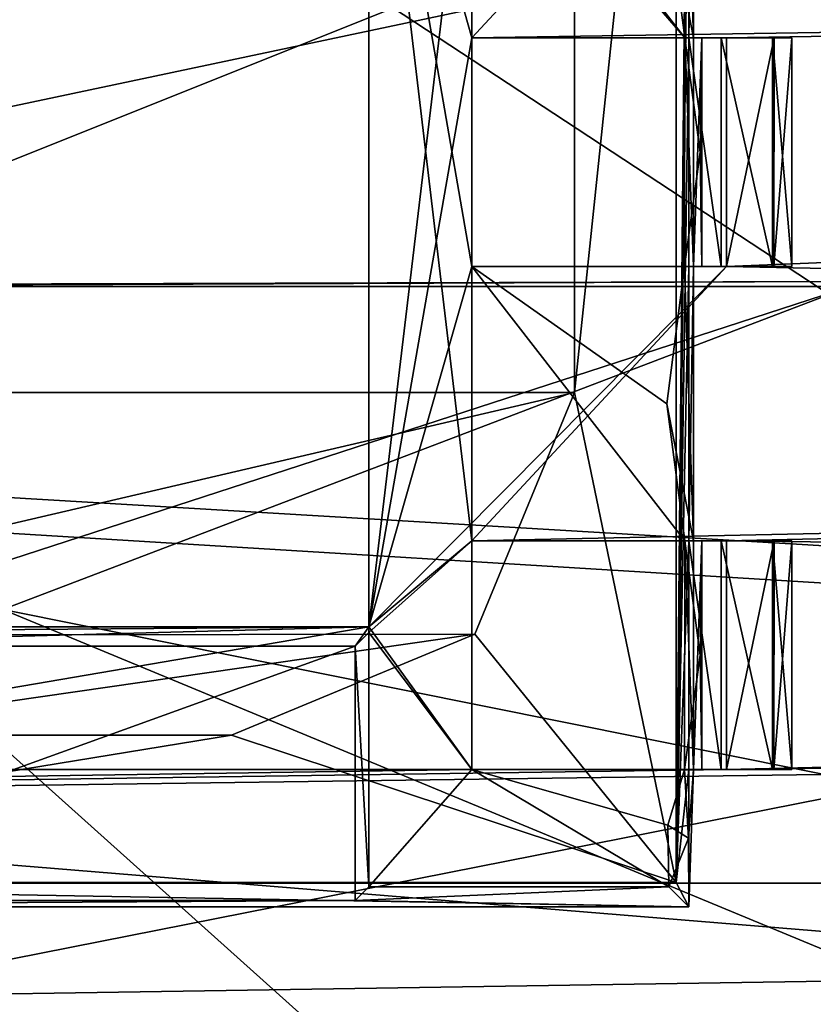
# Model space of a CAD drawing. Header units: millimetres. Extents: x -78 to 78, y -78 to 78.
# Tile 376 of 449: x 0.04 to 1.77, y 64.14 to 66.29. Entities that reach past the tile are written whole.
import ezdxf

# ---------------------------------------------------------------- set-up
doc = ezdxf.new("R2010")
doc.units = ezdxf.units.MM
doc.header["$LTSCALE"] = 41.718519
for name, color, linetype in [('10', 7, 'CONTINUOUS'), ('1745', 7, 'CONTINUOUS'), ('1769', 7, 'CONTINUOUS'), ('1889', 7, 'CONTINUOUS'), ('1891', 7, 'CONTINUOUS'), ('262', 7, 'CONTINUOUS'), ('2704', 7, 'CONTINUOUS'), ('271', 7, 'CONTINUOUS'), ('2720', 7, 'CONTINUOUS'), ('2838', 7, 'CONTINUOUS'), ('2848', 7, 'CONTINUOUS'), ('2858', 7, 'CONTINUOUS'), ('2880', 7, 'CONTINUOUS'), ('2881', 7, 'CONTINUOUS'), ('2882', 7, 'CONTINUOUS'), ('2908', 7, 'CONTINUOUS'), ('2909', 7, 'CONTINUOUS'), ('2910', 7, 'CONTINUOUS'), ('2912', 7, 'CONTINUOUS'), ('2936', 7, 'CONTINUOUS'), ('2937', 7, 'CONTINUOUS'), ('2938', 7, 'CONTINUOUS'), ('2941', 7, 'CONTINUOUS'), ('2942', 7, 'CONTINUOUS'), ('2966', 7, 'CONTINUOUS'), ('2967', 7, 'CONTINUOUS'), ('2990', 7, 'CONTINUOUS'), ('2991', 7, 'CONTINUOUS'), ('2992', 7, 'CONTINUOUS'), ('2993', 7, 'CONTINUOUS'), ('2994', 7, 'CONTINUOUS'), ('2995', 7, 'CONTINUOUS'), ('3018', 7, 'CONTINUOUS'), ('3019', 7, 'CONTINUOUS'), ('3020', 7, 'CONTINUOUS'), ('3037', 7, 'CONTINUOUS'), ('3040', 7, 'CONTINUOUS'), ('3041', 7, 'CONTINUOUS'), ('3042', 7, 'CONTINUOUS'), ('3069', 7, 'CONTINUOUS'), ('3119', 7, 'CONTINUOUS'), ('3121', 7, 'CONTINUOUS'), ('6', 7, 'CONTINUOUS')]:
    doc.layers.add(name, color=color, linetype=linetype)

msp = doc.modelspace()

# ---------------------------------------------------------------- linework, layer by layer
at = {"layer": '10', "linetype": 'CONTINUOUS'}
for points in [[(12.1176, 64.5267, -2), (-35.7207, 67.3652, -2), (12.9863, 67.3679, -2), (12.1176, 64.5267, -2)], [(0, 63, -2), (-35.7207, 67.3652, -2), (12.2508, 63.4403, -2), (0, 63, -2)], [(-35.7207, 67.3652, -2), (12.1176, 64.5267, -2), (12.5431, 64.3966, -2), (-35.7207, 67.3652, -2)], [(12.2508, 63.4403, -2), (-35.7207, 67.3652, -2), (12.5431, 64.3966, -2), (12.2508, 63.4403, -2)]]:
    msp.add_3dface(points, dxfattribs=at)
at = {"layer": '1745', "linetype": 'CONTINUOUS'}
for points in [[(2.0882, 57.7341, 28.7), (-7.9703, 75.9162, 28.7), (-8.651, 57.1209, 28.7), (2.0882, 57.7341, 28.7)], [(15.8595, 74.6681, 28.7), (-7.9703, 75.9162, 28.7), (2.0882, 57.7341, 28.7), (15.8595, 74.6681, 28.7)]]:
    msp.add_3dface(points, dxfattribs=at)
at = {"layer": '1769', "linetype": 'CONTINUOUS'}
for points in [[(8.0269, 64.9432, 26.2), (-9.0657, 72.8331, 26.2), (-7.8026, 74.2075, 26.2), (8.0269, 64.9432, 26.2)], [(9.0657, 72.8331, 26.2), (8.0269, 64.9432, 26.2), (-7.8026, 74.2075, 26.2), (9.0657, 72.8331, 26.2)], [(-8.0269, 64.9432, 26.2), (-9.0657, 72.8331, 26.2), (5.3362, 59.9118, 26.2), (-8.0269, 64.9432, 26.2)], [(-9.0657, 72.8331, 26.2), (8.0269, 64.9432, 26.2), (7.1402, 62.1851, 26.2), (-9.0657, 72.8331, 26.2)], [(-9.0657, 72.8331, 26.2), (7.1402, 62.1851, 26.2), (5.3362, 59.9118, 26.2), (-9.0657, 72.8331, 26.2)], [(-8.0269, 64.9432, 26.2), (5.3362, 59.9118, 26.2), (2.8537, 58.4236, 26.2), (-8.0269, 64.9432, 26.2)], [(-8.0269, 64.9432, 26.2), (2.8537, 58.4236, 26.2), (-7.1402, 62.1851, 26.2), (-8.0269, 64.9432, 26.2)]]:
    msp.add_3dface(points, dxfattribs=at)
at = {"layer": '1889', "linetype": 'CONTINUOUS'}
for points in [[(0, 65, 10), (-3.5379, 63.5331, 10), (1.9274, 64.6127, 10), (0, 65, 10)], [(-3.5379, 63.5331, 10), (3.5596, 63.5113, 10), (1.9274, 64.6127, 10), (-3.5379, 63.5331, 10)]]:
    msp.add_3dface(points, dxfattribs=at)
at = {"layer": '1891', "linetype": 'CONTINUOUS'}
for points in [[(3.5365, 63.5339), (0, 65), (1.9274, 64.6127, 10), (3.5365, 63.5339)], [(0, 65), (0, 65, 10), (1.9274, 64.6127, 10), (0, 65)]]:
    msp.add_3dface(points, dxfattribs=at)
at = {"layer": '262', "linetype": 'CONTINUOUS'}
for points in [[(9, 68, 2), (-9, 68, 2), (-1.8654, 65.7022, 2), (9, 68, 2)], [(1.8192, 65.7172, 2), (9, 68, 2), (-1.8654, 65.7022, 2), (1.8192, 65.7172, 2)]]:
    msp.add_3dface(points, dxfattribs=at)
at = {"layer": '2704', "linetype": 'CONTINUOUS'}
for points in [[(0.8, 67.0377, 21.67), (0.8, 64.9622, 21.67), (1.025, 66.85, 21.67), (0.8, 67.0377, 21.67)], [(0.8, 64.9622, 21.67), (1.025, 66.25, 21.67), (1.025, 66.85, 21.67), (0.8, 64.9622, 21.67)], [(1.025, 66.25, 21.67), (21.6494, 66.5675, 21.67), (1.5819, 66.85, 21.67), (1.025, 66.25, 21.67)], [(1.025, 66.85, 21.67), (1.025, 66.25, 21.67), (1.5819, 66.85, 21.67), (1.025, 66.85, 21.67)], [(1.5819, 66.25, 21.67), (21.6494, 66.5675, 21.67), (1.025, 66.25, 21.67), (1.5819, 66.25, 21.67)], [(1.5819, 65.75, 21.67), (21.6494, 66.5675, 21.67), (1.5819, 66.25, 21.67), (1.5819, 65.75, 21.67)], [(21.6494, 66.5675, 21.67), (1.5819, 65.75, 21.67), (15.9035, 65.4645, 21.67), (21.6494, 66.5675, 21.67)], [(0.8, 64.9622, 21.67), (1.025, 65.75, 21.67), (1.025, 66.25, 21.67), (0.8, 64.9622, 21.67)], [(0.8, 64.9622, 21.67), (1.025, 65.15, 21.67), (1.5819, 65.75, 21.67), (0.8, 64.9622, 21.67)], [(1.025, 65.75, 21.67), (0.8, 64.9622, 21.67), (1.5819, 65.75, 21.67), (1.025, 65.75, 21.67)], [(1.5819, 65.75, 21.67), (1.025, 65.15, 21.67), (15.9035, 65.4645, 21.67), (1.5819, 65.75, 21.67)], [(1.025, 65.15, 21.67), (1.5819, 65.15, 21.67), (15.9035, 65.4645, 21.67), (1.025, 65.15, 21.67)], [(15.9035, 65.4645, 21.67), (1.5819, 65.15, 21.67), (15.7741, 64.9815, 21.67), (15.9035, 65.4645, 21.67)], [(1.025, 65.15, 21.67), (0.8, 64.9622, 21.67), (1.025, 64.65, 21.67), (1.025, 65.15, 21.67)], [(1.5819, 65.15, 21.67), (1.5819, 64.65, 21.67), (15.7741, 64.9815, 21.67), (1.5819, 65.15, 21.67)], [(0.8, 64.9622, 21.67), (-0.8, 64.9622, 21.67), (-1.025, 64.65, 21.67), (0.8, 64.9622, 21.67)], [(1.025, 64.65, 21.67), (0.8, 64.9622, 21.67), (-1.025, 64.65, 21.67), (1.025, 64.65, 21.67)], [(15.7741, 64.9815, 21.67), (1.5819, 64.65, 21.67), (16.312, 64.8374, 21.67), (15.7741, 64.9815, 21.67)], [(16.312, 64.8374, 21.67), (1.5819, 64.65, 21.67), (-15.6188, 64.402, 21.67), (16.312, 64.8374, 21.67)], [(15.6188, 64.4019, 21.67), (16.312, 64.8374, 21.67), (-15.6188, 64.402, 21.67), (15.6188, 64.4019, 21.67)], [(1.5819, 64.65, 21.67), (1.025, 64.65, 21.67), (-15.6188, 64.402, 21.67), (1.5819, 64.65, 21.67)], [(1.025, 64.65, 21.67), (-1.025, 64.65, 21.67), (-15.6188, 64.402, 21.67), (1.025, 64.65, 21.67)], [(-15.4894, 63.919, 21.67), (15.6188, 64.4019, 21.67), (-15.6188, 64.402, 21.67), (-15.4894, 63.919, 21.67)], [(15.4894, 63.919, 21.67), (15.6188, 64.4019, 21.67), (-15.4894, 63.919, 21.67), (15.4894, 63.919, 21.67)]]:
    msp.add_3dface(points, dxfattribs=at)
at = {"layer": '271', "linetype": 'CONTINUOUS'}
for points in [[(-1.8524, 65.7066), (1.8192, 65.7172, 2), (-1.8654, 65.7022, 2), (-1.8524, 65.7066)], [(-1.8524, 65.7066), (1.8524, 65.7066), (1.8192, 65.7172, 2), (-1.8524, 65.7066)]]:
    msp.add_3dface(points, dxfattribs=at)
at = {"layer": '2720', "linetype": 'CONTINUOUS'}
for points in [[(-21.6495, 66.5675, 20.074), (21.6343, 66.5724, 20.074), (10.8681, 61.5473, 20.074), (-21.6495, 66.5675, 20.074)], [(-10.8403, 61.5523, 20.074), (-21.6495, 66.5675, 20.074), (10.8681, 61.5473, 20.074), (-10.8403, 61.5523, 20.074)]]:
    msp.add_3dface(points, dxfattribs=at)
at = {"layer": '2838', "linetype": 'CONTINUOUS'}
for points in [[(-0.8, 64.9622, 21.67), (0.8, 64.9622, 21.67), (-0.8, 64.95, 21.845), (-0.8, 64.9622, 21.67)], [(-0.8, 64.95, 21.845), (0.8, 64.9622, 21.67), (-0.7703, 64.9202, 22.27), (-0.8, 64.95, 21.845)], [(-0.7703, 64.9202, 22.27), (0.8, 64.9622, 21.67), (0.7703, 64.9202, 22.27), (-0.7703, 64.9202, 22.27)], [(0.8, 64.9622, 21.67), (0.8, 64.95, 21.845), (0.7703, 64.9202, 22.27), (0.8, 64.9622, 21.67)]]:
    msp.add_3dface(points, dxfattribs=at)
at = {"layer": '2848', "linetype": 'CONTINUOUS'}
for points in [[(0.8, 64.95, 21.845), (0.8, 67.0377, 21.67), (0.8, 67.05, 21.845), (0.8, 64.95, 21.845)], [(0.8, 64.9622, 21.67), (0.8, 67.0377, 21.67), (0.8, 64.95, 21.845), (0.8, 64.9622, 21.67)]]:
    msp.add_3dface(points, dxfattribs=at)
at = {"layer": '2858', "linetype": 'CONTINUOUS'}
for points in [[(1.5819, 64.65, 21.67), (1.5819, 65.15, 21.67), (1.6862, 65.15, 21.7623), (1.5819, 64.65, 21.67)], [(1.5819, 64.65, 21.67), (1.6862, 65.15, 21.7623), (1.6861, 64.65, 21.7623), (1.5819, 64.65, 21.67)], [(1.6862, 65.15, 21.7623), (1.725, 65.15, 21.896), (1.6861, 64.65, 21.7623), (1.6862, 65.15, 21.7623)], [(1.725, 65.15, 21.896), (1.725, 64.65, 21.896), (1.6861, 64.65, 21.7623), (1.725, 65.15, 21.896)]]:
    msp.add_3dface(points, dxfattribs=at)
at = {"layer": '2880', "linetype": 'CONTINUOUS'}
for points in [[(1.025, 66.25, 21.67), (1.025, 65.75, 21.67), (1.025, 66.25, 21.845), (1.025, 66.25, 21.67)], [(1.025, 65.75, 21.67), (1.025, 65.75, 21.845), (1.025, 66.25, 21.845), (1.025, 65.75, 21.67)]]:
    msp.add_3dface(points, dxfattribs=at)
at = {"layer": '2881', "linetype": 'CONTINUOUS'}
for points in [[(1.025, 64.65, 21.67), (1.5819, 64.65, 21.67), (1.6861, 64.65, 21.7623), (1.025, 64.65, 21.67)], [(1.025, 64.65, 21.845), (1.025, 64.65, 21.67), (1.6861, 64.65, 21.7623), (1.025, 64.65, 21.845)], [(1.4907, 64.65, 21.8612), (1.025, 64.65, 21.845), (1.6861, 64.65, 21.7623), (1.4907, 64.65, 21.8612)], [(1.5281, 64.65, 22.1557), (1.4907, 64.65, 21.8612), (1.725, 64.65, 21.896), (1.5281, 64.65, 22.1557)], [(1.725, 64.65, 21.896), (1.4907, 64.65, 21.8612), (1.6861, 64.65, 21.7623), (1.725, 64.65, 21.896)], [(1.5, 64.65, 22.6698), (1.5099, 64.65, 22.4493), (1.5707, 64.65, 22.652), (1.5, 64.65, 22.6698)], [(1.5099, 64.65, 22.4493), (1.5281, 64.65, 22.1557), (1.725, 64.65, 22.421), (1.5099, 64.65, 22.4493)], [(1.5707, 64.65, 22.652), (1.5099, 64.65, 22.4493), (1.6828, 64.65, 22.5598), (1.5707, 64.65, 22.652)], [(1.6828, 64.65, 22.5598), (1.5099, 64.65, 22.4493), (1.725, 64.65, 22.421), (1.6828, 64.65, 22.5598)], [(1.725, 64.65, 22.421), (1.5281, 64.65, 22.1557), (1.725, 64.65, 21.896), (1.725, 64.65, 22.421)]]:
    msp.add_3dface(points, dxfattribs=at)
at = {"layer": '2882', "linetype": 'CONTINUOUS'}
for points in [[(1.5819, 65.15, 21.67), (1.025, 65.15, 21.67), (1.025, 65.15, 21.845), (1.5819, 65.15, 21.67)], [(1.6862, 65.15, 21.7623), (1.5819, 65.15, 21.67), (1.025, 65.15, 21.845), (1.6862, 65.15, 21.7623)], [(1.4909, 65.15, 21.8612), (1.6862, 65.15, 21.7623), (1.025, 65.15, 21.845), (1.4909, 65.15, 21.8612)], [(1.4909, 65.15, 21.8612), (1.5281, 65.15, 22.1542), (1.725, 65.15, 21.896), (1.4909, 65.15, 21.8612)], [(1.6862, 65.15, 21.7623), (1.4909, 65.15, 21.8612), (1.725, 65.15, 21.896), (1.6862, 65.15, 21.7623)], [(1.5099, 65.15, 22.4493), (1.5, 65.15, 22.6698), (1.6828, 65.15, 22.5598), (1.5099, 65.15, 22.4493)], [(1.6828, 65.15, 22.5598), (1.5, 65.15, 22.6698), (1.5707, 65.15, 22.652), (1.6828, 65.15, 22.5598)], [(1.5281, 65.15, 22.1542), (1.5099, 65.15, 22.4493), (1.725, 65.15, 22.421), (1.5281, 65.15, 22.1542)], [(1.725, 65.15, 22.421), (1.5099, 65.15, 22.4493), (1.6828, 65.15, 22.5598), (1.725, 65.15, 22.421)], [(1.725, 65.15, 21.896), (1.5281, 65.15, 22.1542), (1.725, 65.15, 22.421), (1.725, 65.15, 21.896)]]:
    msp.add_3dface(points, dxfattribs=at)
at = {"layer": '2908', "linetype": 'CONTINUOUS'}
for points in [[(1.5819, 66.25, 21.67), (1.025, 66.25, 21.67), (1.025, 66.25, 21.845), (1.5819, 66.25, 21.67)], [(1.5819, 66.25, 21.67), (1.025, 66.25, 21.845), (1.6862, 66.25, 21.7623), (1.5819, 66.25, 21.67)], [(1.025, 66.25, 21.845), (1.4909, 66.25, 21.8612), (1.6862, 66.25, 21.7623), (1.025, 66.25, 21.845)], [(1.4909, 66.25, 21.8612), (1.725, 66.25, 21.896), (1.6862, 66.25, 21.7623), (1.4909, 66.25, 21.8612)], [(1.725, 66.25, 21.896), (1.4909, 66.25, 21.8612), (1.5281, 66.25, 22.1542), (1.725, 66.25, 21.896)], [(1.5099, 66.25, 22.4493), (1.5, 66.25, 22.6698), (1.6828, 66.25, 22.5598), (1.5099, 66.25, 22.4493)], [(1.6828, 66.25, 22.5598), (1.5, 66.25, 22.6698), (1.5707, 66.25, 22.652), (1.6828, 66.25, 22.5598)], [(1.725, 66.25, 22.421), (1.5099, 66.25, 22.4493), (1.6828, 66.25, 22.5598), (1.725, 66.25, 22.421)], [(1.5099, 66.25, 22.4493), (1.725, 66.25, 22.421), (1.5281, 66.25, 22.1542), (1.5099, 66.25, 22.4493)], [(1.725, 66.25, 22.421), (1.725, 66.25, 21.896), (1.5281, 66.25, 22.1542), (1.725, 66.25, 22.421)]]:
    msp.add_3dface(points, dxfattribs=at)
at = {"layer": '2909', "linetype": 'CONTINUOUS'}
for points in [[(1.025, 65.75, 21.67), (1.5819, 65.75, 21.67), (1.6861, 65.75, 21.7623), (1.025, 65.75, 21.67)], [(1.025, 65.75, 21.845), (1.025, 65.75, 21.67), (1.6861, 65.75, 21.7623), (1.025, 65.75, 21.845)], [(1.4907, 65.75, 21.8612), (1.025, 65.75, 21.845), (1.6861, 65.75, 21.7623), (1.4907, 65.75, 21.8612)], [(1.5281, 65.75, 22.1557), (1.4907, 65.75, 21.8612), (1.725, 65.75, 21.896), (1.5281, 65.75, 22.1557)], [(1.725, 65.75, 21.896), (1.4907, 65.75, 21.8612), (1.6861, 65.75, 21.7623), (1.725, 65.75, 21.896)], [(1.5, 65.75, 22.6698), (1.5099, 65.75, 22.4493), (1.5707, 65.75, 22.652), (1.5, 65.75, 22.6698)], [(1.5099, 65.75, 22.4493), (1.5281, 65.75, 22.1557), (1.725, 65.75, 22.421), (1.5099, 65.75, 22.4493)], [(1.5707, 65.75, 22.652), (1.5099, 65.75, 22.4493), (1.6828, 65.75, 22.5598), (1.5707, 65.75, 22.652)], [(1.6828, 65.75, 22.5598), (1.5099, 65.75, 22.4493), (1.725, 65.75, 22.421), (1.6828, 65.75, 22.5598)], [(1.725, 65.75, 22.421), (1.5281, 65.75, 22.1557), (1.725, 65.75, 21.896), (1.725, 65.75, 22.421)]]:
    msp.add_3dface(points, dxfattribs=at)
at = {"layer": '2910', "linetype": 'CONTINUOUS'}
for points in [[(1.025, 65.15, 21.67), (1.025, 64.65, 21.67), (1.025, 65.15, 21.845), (1.025, 65.15, 21.67)], [(1.025, 65.15, 21.845), (1.025, 64.65, 21.67), (1.025, 64.65, 21.845), (1.025, 65.15, 21.845)]]:
    msp.add_3dface(points, dxfattribs=at)
at = {"layer": '2912', "linetype": 'CONTINUOUS'}
for points in [[(0.7703, 64.9202, 22.27), (0.8, 64.95, 21.845), (0.8, 64.3937, 21.845), (0.7703, 64.9202, 22.27)], [(0.7703, 64.9202, 22.27), (0.8, 64.3937, 21.845), (0.7703, 64.3639, 22.27), (0.7703, 64.9202, 22.27)]]:
    msp.add_3dface(points, dxfattribs=at)
at = {"layer": '2936', "linetype": 'CONTINUOUS'}
for points in [[(1.5819, 65.75, 21.67), (1.5819, 66.25, 21.67), (1.6862, 66.25, 21.7623), (1.5819, 65.75, 21.67)], [(1.6861, 65.75, 21.7623), (1.5819, 65.75, 21.67), (1.6862, 66.25, 21.7623), (1.6861, 65.75, 21.7623)], [(1.725, 65.75, 21.896), (1.6861, 65.75, 21.7623), (1.725, 66.25, 21.896), (1.725, 65.75, 21.896)], [(1.725, 66.25, 21.896), (1.6861, 65.75, 21.7623), (1.6862, 66.25, 21.7623), (1.725, 66.25, 21.896)]]:
    msp.add_3dface(points, dxfattribs=at)
at = {"layer": '2937', "linetype": 'CONTINUOUS'}
for points in [[(1.4909, 65.15, 21.8612), (1.525, 64.9, 21.9003), (1.5281, 65.15, 22.1542), (1.4909, 65.15, 21.8612)], [(1.5099, 64.65, 22.4493), (1.5099, 65.15, 22.4493), (1.5281, 65.15, 22.1542), (1.5099, 64.65, 22.4493)], [(1.5099, 64.65, 22.4493), (1.5281, 65.15, 22.1542), (1.5281, 64.65, 22.1557), (1.5099, 64.65, 22.4493)], [(1.5281, 65.15, 22.1542), (1.525, 64.9, 21.9003), (1.5281, 64.65, 22.1557), (1.5281, 65.15, 22.1542)], [(1.525, 64.9, 21.9003), (1.4907, 64.65, 21.8612), (1.5281, 64.65, 22.1557), (1.525, 64.9, 21.9003)]]:
    msp.add_3dface(points, dxfattribs=at)
at = {"layer": '2938', "linetype": 'CONTINUOUS'}
for points in [[(1.725, 65.15, 21.896), (1.725, 65.15, 22.421), (1.725, 64.65, 21.896), (1.725, 65.15, 21.896)], [(1.725, 65.15, 22.421), (1.725, 64.65, 22.421), (1.725, 64.65, 21.896), (1.725, 65.15, 22.421)]]:
    msp.add_3dface(points, dxfattribs=at)
at = {"layer": '2941', "linetype": 'CONTINUOUS'}
for points in [[(0.8, 64.95, 21.845), (0.8, 67.05, 21.845), (1.025, 65.15, 21.845), (0.8, 64.95, 21.845)], [(0.8, 67.05, 21.845), (1.4909, 66.25, 21.8612), (1.025, 66.25, 21.845), (0.8, 67.05, 21.845)], [(1.4909, 66.25, 21.8612), (0.8, 67.05, 21.845), (1.025, 66.85, 21.845), (1.4909, 66.25, 21.8612)], [(1.025, 65.15, 21.845), (0.8, 67.05, 21.845), (1.025, 65.75, 21.845), (1.025, 65.15, 21.845)], [(1.025, 65.75, 21.845), (0.8, 67.05, 21.845), (1.025, 66.25, 21.845), (1.025, 65.75, 21.845)], [(1.452, 66.5499, 21.845), (1.4909, 66.25, 21.8612), (1.025, 66.85, 21.845), (1.452, 66.5499, 21.845)], [(1.4907, 65.75, 21.8612), (1.452, 65.4499, 21.845), (1.025, 65.75, 21.845), (1.4907, 65.75, 21.8612)], [(1.452, 65.4499, 21.845), (1.4909, 65.15, 21.8612), (1.025, 65.75, 21.845), (1.452, 65.4499, 21.845)], [(1.4909, 65.15, 21.8612), (1.025, 65.15, 21.845), (1.025, 65.75, 21.845), (1.4909, 65.15, 21.8612)], [(0.8, 64.95, 21.845), (1.025, 65.15, 21.845), (1.025, 64.65, 21.845), (0.8, 64.95, 21.845)], [(0.8, 64.95, 21.845), (1.025, 64.65, 21.845), (0.8, 64.3937, 21.845), (0.8, 64.95, 21.845)], [(1.025, 64.65, 21.845), (1.4563, 64.3937, 21.845), (0.8, 64.3937, 21.845), (1.025, 64.65, 21.845)], [(1.4907, 64.65, 21.8612), (1.4541, 64.5288, 21.845), (1.025, 64.65, 21.845), (1.4907, 64.65, 21.8612)], [(1.4541, 64.5288, 21.845), (1.4563, 64.3937, 21.845), (1.025, 64.65, 21.845), (1.4541, 64.5288, 21.845)]]:
    msp.add_3dface(points, dxfattribs=at)
at = {"layer": '2942', "linetype": 'CONTINUOUS'}
for points in [[(-0.7703, 64.9202, 22.27), (0.7703, 64.9202, 22.27), (-0.7703, 64.3639, 22.27), (-0.7703, 64.9202, 22.27)], [(0.7703, 64.9202, 22.27), (0.7703, 64.3639, 22.27), (-0.7703, 64.3639, 22.27), (0.7703, 64.9202, 22.27)]]:
    msp.add_3dface(points, dxfattribs=at)
at = {"layer": '2966', "linetype": 'CONTINUOUS'}
for points in [[(1.725, 65.75, 22.421), (1.725, 65.75, 21.896), (1.725, 66.25, 22.421), (1.725, 65.75, 22.421)], [(1.725, 65.75, 21.896), (1.725, 66.25, 21.896), (1.725, 66.25, 22.421), (1.725, 65.75, 21.896)]]:
    msp.add_3dface(points, dxfattribs=at)
at = {"layer": '2967', "linetype": 'CONTINUOUS'}
for points in [[(1.5, 64.35, 22.67), (1.4993, 64.5, 22.46), (1.5099, 64.65, 22.4493), (1.5, 64.35, 22.67)], [(1.5, 64.65, 22.6698), (1.5, 64.35, 22.67), (1.5099, 64.65, 22.4493), (1.5, 64.65, 22.6698)], [(1.5, 64.35, 22.67), (1.5, 64.35, 22.47), (1.4993, 64.5, 22.46), (1.5, 64.35, 22.67)]]:
    msp.add_3dface(points, dxfattribs=at)
at = {"layer": '2990', "linetype": 'CONTINUOUS'}
for points in [[(1.5281, 66.25, 22.1542), (1.4909, 66.25, 21.8612), (1.525, 66, 21.9003), (1.5281, 66.25, 22.1542)], [(1.5099, 65.75, 22.4493), (1.5099, 66.25, 22.4493), (1.5281, 66.25, 22.1542), (1.5099, 65.75, 22.4493)], [(1.5281, 65.75, 22.1557), (1.5099, 65.75, 22.4493), (1.5281, 66.25, 22.1542), (1.5281, 65.75, 22.1557)], [(1.5281, 65.75, 22.1557), (1.5281, 66.25, 22.1542), (1.525, 66, 21.9003), (1.5281, 65.75, 22.1557)], [(1.4907, 65.75, 21.8612), (1.5281, 65.75, 22.1557), (1.525, 66, 21.9003), (1.4907, 65.75, 21.8612)]]:
    msp.add_3dface(points, dxfattribs=at)
at = {"layer": '2991', "linetype": 'CONTINUOUS'}
for points in [[(1.4907, 66.85, 21.845), (1.5099, 66.25, 22.4493), (1.452, 66.5499, 21.845), (1.4907, 66.85, 21.845)], [(1.5099, 66.85, 22.4493), (1.5099, 66.25, 22.4493), (1.4907, 66.85, 21.845), (1.5099, 66.85, 22.4493)], [(1.452, 66.5499, 21.845), (1.5099, 66.25, 22.4493), (1.4909, 66.25, 21.8612), (1.452, 66.5499, 21.845)], [(1.4909, 66.25, 21.8612), (1.5099, 65.75, 22.4493), (1.4907, 65.75, 21.8612), (1.4909, 66.25, 21.8612)], [(1.5099, 66.25, 22.4493), (1.5099, 65.75, 22.4493), (1.4909, 66.25, 21.8612), (1.5099, 66.25, 22.4493)], [(1.4907, 65.75, 21.8612), (1.5099, 65.15, 22.4493), (1.452, 65.4499, 21.845), (1.4907, 65.75, 21.8612)], [(1.5099, 65.75, 22.4493), (1.5099, 65.15, 22.4493), (1.4907, 65.75, 21.8612), (1.5099, 65.75, 22.4493)], [(1.452, 65.4499, 21.845), (1.5099, 65.15, 22.4493), (1.4909, 65.15, 21.8612), (1.452, 65.4499, 21.845)], [(1.5099, 64.65, 22.4493), (1.4907, 64.65, 21.8612), (1.4909, 65.15, 21.8612), (1.5099, 64.65, 22.4493)], [(1.5099, 65.15, 22.4493), (1.5099, 64.65, 22.4493), (1.4909, 65.15, 21.8612), (1.5099, 65.15, 22.4493)], [(1.4541, 64.5288, 21.845), (1.4907, 64.65, 21.8612), (1.4993, 64.5, 22.46), (1.4541, 64.5288, 21.845)], [(1.4993, 64.5, 22.46), (1.4907, 64.65, 21.8612), (1.5099, 64.65, 22.4493), (1.4993, 64.5, 22.46)], [(1.4563, 64.3937, 21.845), (1.4541, 64.5288, 21.845), (1.4993, 64.5, 22.46), (1.4563, 64.3937, 21.845)], [(1.5, 64.35, 22.47), (1.4563, 64.3937, 21.845), (1.4993, 64.5, 22.46), (1.5, 64.35, 22.47)]]:
    msp.add_3dface(points, dxfattribs=at)
at = {"layer": '2992', "linetype": 'CONTINUOUS'}
for points in [[(1.6828, 65.15, 22.5598), (1.5707, 65.15, 22.652), (1.6828, 64.65, 22.5598), (1.6828, 65.15, 22.5598)], [(1.5707, 65.15, 22.652), (1.5707, 64.65, 22.652), (1.6828, 64.65, 22.5598), (1.5707, 65.15, 22.652)], [(1.725, 65.15, 22.421), (1.6828, 65.15, 22.5598), (1.725, 64.65, 22.421), (1.725, 65.15, 22.421)], [(1.6828, 65.15, 22.5598), (1.6828, 64.65, 22.5598), (1.725, 64.65, 22.421), (1.6828, 65.15, 22.5598)]]:
    msp.add_3dface(points, dxfattribs=at)
at = {"layer": '2993', "linetype": 'CONTINUOUS'}
for points in [[(-1.5, 64.35, 22.67), (-1.5, 64.35, 22.47), (1.5, 64.35, 22.47), (-1.5, 64.35, 22.67)], [(1.5, 64.35, 22.67), (-1.5, 64.35, 22.67), (1.5, 64.35, 22.47), (1.5, 64.35, 22.67)]]:
    msp.add_3dface(points, dxfattribs=at)
at = {"layer": '2994', "linetype": 'CONTINUOUS'}
msp.add_3dface([(1.4909, 65.15, 21.8612), (1.4907, 64.65, 21.8612), (1.525, 64.9, 21.9003), (1.4909, 65.15, 21.8612)], dxfattribs=at)
at = {"layer": '2995', "linetype": 'CONTINUOUS'}
for points in [[(1.4563, 64.3937, 21.845), (1.5, 64.35, 22.47), (0.7703, 64.3639, 22.27), (1.4563, 64.3937, 21.845)], [(0.8, 64.3937, 21.845), (1.4563, 64.3937, 21.845), (0.7703, 64.3639, 22.27), (0.8, 64.3937, 21.845)], [(1.5, 64.35, 22.47), (-1.5, 64.35, 22.47), (0.7703, 64.3639, 22.27), (1.5, 64.35, 22.47)], [(0.7703, 64.3639, 22.27), (-1.5, 64.35, 22.47), (-0.7703, 64.3639, 22.27), (0.7703, 64.3639, 22.27)]]:
    msp.add_3dface(points, dxfattribs=at)
at = {"layer": '3018', "linetype": 'CONTINUOUS'}
for points in [[(1.5707, 65.75, 22.652), (1.6828, 65.75, 22.5598), (1.5707, 66.25, 22.652), (1.5707, 65.75, 22.652)], [(1.6828, 65.75, 22.5598), (1.6828, 66.25, 22.5598), (1.5707, 66.25, 22.652), (1.6828, 65.75, 22.5598)], [(1.6828, 65.75, 22.5598), (1.725, 65.75, 22.421), (1.6828, 66.25, 22.5598), (1.6828, 65.75, 22.5598)], [(1.725, 65.75, 22.421), (1.725, 66.25, 22.421), (1.6828, 66.25, 22.5598), (1.725, 65.75, 22.421)]]:
    msp.add_3dface(points, dxfattribs=at)
at = {"layer": '3019', "linetype": 'CONTINUOUS'}
for points in [[(1.5707, 65.15, 22.652), (1.5, 65.15, 22.6698), (1.5707, 64.65, 22.652), (1.5707, 65.15, 22.652)], [(1.5, 65.15, 22.6698), (1.5, 64.65, 22.6698), (1.5707, 64.65, 22.652), (1.5, 65.15, 22.6698)]]:
    msp.add_3dface(points, dxfattribs=at)
at = {"layer": '3020', "linetype": 'CONTINUOUS'}
for points in [[(1.5, 65.75, 22.6698), (1.5, 65.15, 22.6698), (1.5099, 65.75, 22.4493), (1.5, 65.75, 22.6698)], [(1.5, 65.15, 22.6698), (1.5099, 65.15, 22.4493), (1.5099, 65.75, 22.4493), (1.5, 65.15, 22.6698)]]:
    msp.add_3dface(points, dxfattribs=at)
at = {"layer": '3037', "linetype": 'CONTINUOUS'}
for points in [[(1.5, 65.75, 22.6698), (1.5707, 65.75, 22.652), (1.5, 66.25, 22.6698), (1.5, 65.75, 22.6698)], [(1.5707, 65.75, 22.652), (1.5707, 66.25, 22.652), (1.5, 66.25, 22.6698), (1.5707, 65.75, 22.652)]]:
    msp.add_3dface(points, dxfattribs=at)
at = {"layer": '3040', "linetype": 'CONTINUOUS'}
msp.add_3dface([(1.4909, 66.25, 21.8612), (1.4907, 65.75, 21.8612), (1.525, 66, 21.9003), (1.4909, 66.25, 21.8612)], dxfattribs=at)
at = {"layer": '3041', "linetype": 'CONTINUOUS'}
for points in [[(1.5, 66.85, 22.6698), (1.5, 66.25, 22.6698), (1.5099, 66.85, 22.4493), (1.5, 66.85, 22.6698)], [(1.5, 66.25, 22.6698), (1.5099, 66.25, 22.4493), (1.5099, 66.85, 22.4493), (1.5, 66.25, 22.6698)]]:
    msp.add_3dface(points, dxfattribs=at)
at = {"layer": '3042', "linetype": 'CONTINUOUS'}
for points in [[(-1.4721, 64.4029, 23.47), (-1.5, 64.35, 22.67), (1.5, 64.35, 22.67), (-1.4721, 64.4029, 23.47)], [(1.4721, 64.4029, 23.47), (-1.4721, 64.4029, 23.47), (1.5, 64.35, 22.67), (1.4721, 64.4029, 23.47)]]:
    msp.add_3dface(points, dxfattribs=at)
at = {"layer": '3069', "linetype": 'CONTINUOUS'}
for points in [[(1.4721, 67.597, 23.47), (1.4721, 64.4029, 23.47), (1.5, 67.35, 22.6698), (1.4721, 67.597, 23.47)], [(1.5, 67.35, 22.6698), (1.4721, 64.4029, 23.47), (1.5, 66.85, 22.6698), (1.5, 67.35, 22.6698)], [(1.5, 66.85, 22.6698), (1.4721, 64.4029, 23.47), (1.5, 66.25, 22.6698), (1.5, 66.85, 22.6698)], [(1.5, 66.25, 22.6698), (1.4721, 64.4029, 23.47), (1.5, 65.75, 22.6698), (1.5, 66.25, 22.6698)], [(1.5, 65.75, 22.6698), (1.4721, 64.4029, 23.47), (1.5, 65.15, 22.6698), (1.5, 65.75, 22.6698)], [(1.5, 65.15, 22.6698), (1.4721, 64.4029, 23.47), (1.5, 64.65, 22.6698), (1.5, 65.15, 22.6698)], [(1.4721, 64.4029, 23.47), (1.5, 64.35, 22.67), (1.5, 64.65, 22.6698), (1.4721, 64.4029, 23.47)]]:
    msp.add_3dface(points, dxfattribs=at)
at = {"layer": '3119', "linetype": 'CONTINUOUS'}
for points in [[(1.4721, 64.4029, 23.47), (1.4721, 67.597, 23.47), (1.25, 65.475, 23.47), (1.4721, 64.4029, 23.47)], [(1.25, 65.475, 23.47), (1.4721, 67.597, 23.47), (1.25, 66.475, 23.47), (1.25, 65.475, 23.47)], [(1.0317, 64.946, 23.47), (1.4721, 64.4029, 23.47), (1.25, 65.475, 23.47), (1.0317, 64.946, 23.47)], [(0.5, 64.725, 23.47), (1.4721, 64.4029, 23.47), (1.0317, 64.946, 23.47), (0.5, 64.725, 23.47)], [(-1.4721, 64.4029, 23.47), (1.4721, 64.4029, 23.47), (0.5, 64.725, 23.47), (-1.4721, 64.4029, 23.47)], [(-0.5, 64.725, 23.47), (-1.4721, 64.4029, 23.47), (0.5, 64.725, 23.47), (-0.5, 64.725, 23.47)]]:
    msp.add_3dface(points, dxfattribs=at)
at = {"layer": '3121', "linetype": 'CONTINUOUS'}
for points in [[(-1.25, 66.475, 23.47), (-1.25, 65.475, 23.47), (1.25, 66.475, 23.47), (-1.25, 66.475, 23.47)], [(-1.25, 65.475, 23.47), (1.25, 65.475, 23.47), (1.25, 66.475, 23.47), (-1.25, 65.475, 23.47)], [(-1.25, 65.475, 23.47), (-1.029, 64.9433, 23.47), (1.25, 65.475, 23.47), (-1.25, 65.475, 23.47)], [(-1.029, 64.9433, 23.47), (1.0317, 64.946, 23.47), (1.25, 65.475, 23.47), (-1.029, 64.9433, 23.47)], [(-1.029, 64.9433, 23.47), (-0.5, 64.725, 23.47), (1.0317, 64.946, 23.47), (-1.029, 64.9433, 23.47)], [(-0.5, 64.725, 23.47), (0.5, 64.725, 23.47), (1.0317, 64.946, 23.47), (-0.5, 64.725, 23.47)]]:
    msp.add_3dface(points, dxfattribs=at)
at = {"layer": '6', "linetype": 'CONTINUOUS'}
for points in [[(-1.8524, 65.7066), (-4.8541, 63.5257), (1.8524, 65.7066), (-1.8524, 65.7066)], [(1.8524, 65.7066), (-4.8541, 63.5257), (0, 65), (1.8524, 65.7066)], [(1.8524, 65.7066), (0, 65), (3.5365, 63.5339), (1.8524, 65.7066)]]:
    msp.add_3dface(points, dxfattribs=at)

doc.saveas('drawing.dxf')
